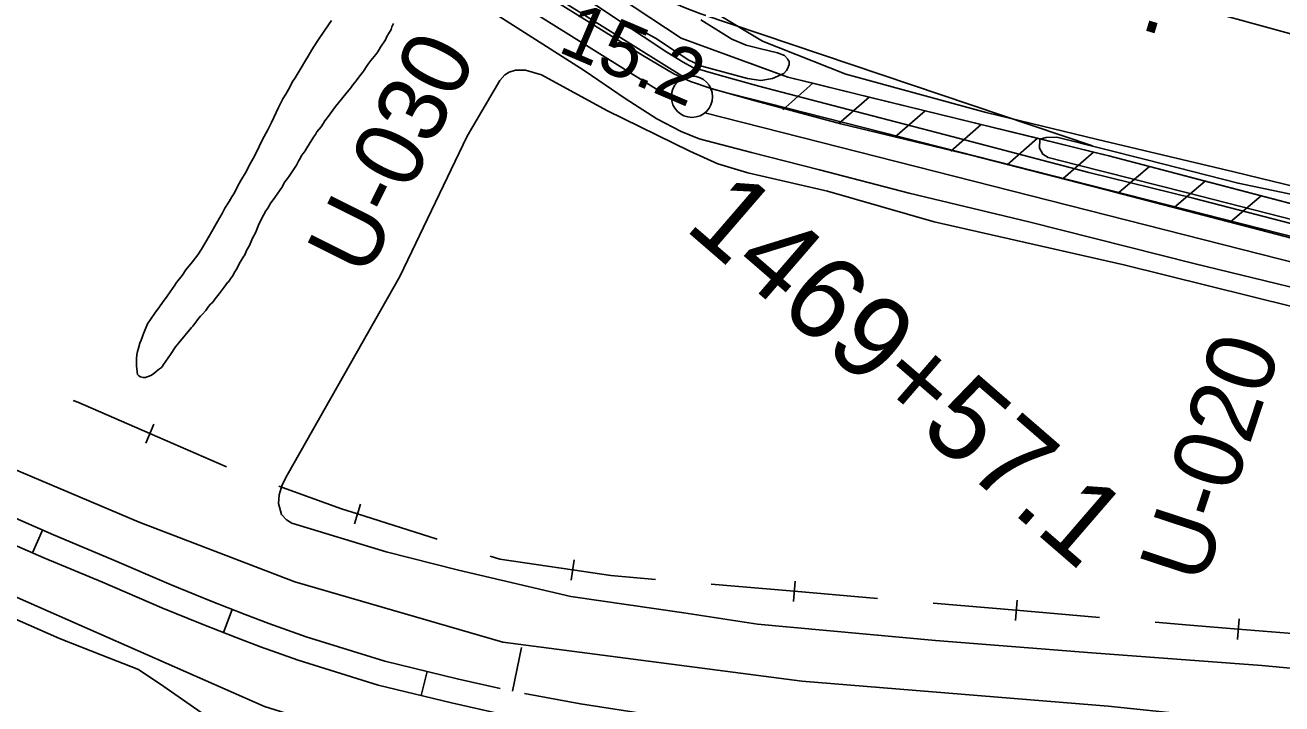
# Model space of a CAD drawing. Extents: x 3734862 to 3772949, y 391520 to 417239.
# Drawn here: x 3741807 to 3743330, y 404003 to 404825 of the extents above; entities that cross this region are included whole.
import ezdxf

# ---------------------------------------------------------------- set-up
doc = ezdxf.new("R2010")
doc.units = 0
for name, color, linetype in [('V-DTCH-CNTR', 7, 'Continuous'), ('V-FLOD-BASE', 7, 'Continuous'), ('V-LEVE-TOET', 7, 'Continuous'), ('V-RAIL-TRAK', 7, 'Continuous'), ('V-RIVR-EDGE', 7, 'Continuous'), ('V-RIVR-RANG', 7, 'Continuous'), ('V-RIVR-RANG-IDEN', 7, 'Continuous'), ('V-ROAD-CNTR', 7, 'Continuous'), ('V-RRAP-FSHR', 7, 'Continuous'), ('V-SITE-VEGE', 7, 'Continuous'), ('V-SURV-IDEN', 7, 'Continuous'), ('V-SURV-LINE', 7, 'Continuous'), ('V-TOPO-MINR', 7, 'Continuous'), ('V-TOPO-SHOR', 7, 'Continuous'), ('V-TOPO-WATR-IDEN', 7, 'Continuous')]:
    doc.layers.add(name, color=color, linetype=linetype)

msp = doc.modelspace()

# ---------------------------------------------------------------- linework, layer by layer
at = {"layer": 'V-DTCH-CNTR'}
for points in [[(3741974.9, 404024.4), (3741944.1, 404045), (3741899.6, 404062.1), (3741848.3, 404082.6), (3741762.7, 404120.2), (3741704.6, 404144.2), (3741665.9, 404164), (3740548.1, 404644.4), (3739663.4, 405029.7), (3738935.6, 405348.4)], [(3742935.9, 403783.5), (3742946.5, 403815.7), (3742532.5, 403846.5), (3742337.5, 403880.7), (3742087.8, 403945.8), (3741974.9, 404024.4)]]:
    msp.add_lwpolyline(points, dxfattribs=at)
at = {"layer": 'V-FLOD-BASE'}
msp.add_lwpolyline([(3741803, 405256.4), (3741828.8, 405242), (3741899.6, 405199.4), (3741965.1, 405159.1), (3742042.8, 405112.4), (3742137.9, 405053.5), (3742242.7, 404988.2), (3742340.8, 404923.8), (3742458.4, 404848.8), (3742555.3, 404788.5), (3742592.8, 404766.3), (3742612.9, 404757.1), (3742638.2, 404748.8), (3742691.4, 404733.7), (3742795.2, 404705.7), (3742952.8, 404667.8), (3743127.3, 404622.9), (3743342.8, 404567), (3743492.6, 404528.6), (3743646, 404489.2), (3743813.8, 404444.7), (3743963.1, 404406.7), (3744124.3, 404367.9)], dxfattribs=at)
at = {"layer": 'V-LEVE-TOET'}
for points in [[(3741628.7, 405352.2), (3741780.3, 405287.1), (3741845.4, 405255.7), (3741955.4, 405188.1), (3742116.5, 405092.7), (3742264.9, 405000.5), (3742443.4, 404886.1), (3742584.3, 404792.5), (3742604.4, 404780.4), (3742616.1, 404774), (3742646.5, 404765.2), (3742696.1, 404751.5), (3742794.7, 404725.4), (3742931.4, 404690.1), (3743095.9, 404647), (3743222.3, 404615.9), (3743373.1, 404576.5), (3743548.4, 404530.7), (3743737.4, 404483.1), (3743928.1, 404434.6), (3744115.5, 404387.9)], [(3741753.5, 405207.6), (3741825.2, 405172.5), (3741960.5, 405091.5), (3742154, 404982.3), (3742330.6, 404868.3), (3742484.3, 404770.6), (3742534.1, 404736.3), (3742572.1, 404711.8), (3742601.6, 404696.5), (3742623.6, 404687.7), (3742687.2, 404671.2), (3742769.5, 404650.2), (3742878, 404621.8), (3743022.9, 404587), (3743223, 404536.7), (3743395.9, 404494.6), (3743549.7, 404453.8), (3743726.1, 404407.1), (3743908.1, 404364.1), (3744074.4, 404319.7), (3744212.8, 404285.4)]]:
    msp.add_lwpolyline(points, dxfattribs=at)
at = {"layer": 'V-RAIL-TRAK'}
for points in [[(3741958, 404330.7), (3741870.6, 404368.6), (3741865.1, 404370.9)], [(3741953, 404319.2), (3741962.9, 404342.2)], [(3742050.9, 404290.5), (3741958, 404330.7)], [(3742209.6, 404233.3), (3742190, 404239.6), (3742114.1, 404267)], [(3742205.9, 404221.4), (3742213.4, 404245.3)], [(3742306.1, 404202.7), (3742209.6, 404233.3)], [(3742470.2, 404165.5), (3742381.9, 404178.6), (3742370.5, 404182.3)], [(3742468.3, 404153.2), (3742472, 404177.9)], [(3742570.7, 404154), (3742516.7, 404158.6), (3742470.2, 404165.5)], [(3742738.9, 404139.6), (3742638, 404148.2)], [(3742737.8, 404127.2), (3742739.9, 404152.1)], [(3742839.7, 404131), (3742738.9, 404139.6)], [(3743007.9, 404116.7), (3742907, 404125.3)], [(3743006.8, 404104.2), (3743009, 404129.1)], [(3743108.8, 404108), (3743007.9, 404116.7)], [(3743276.9, 404093.9), (3743218.1, 404098.7), (3743176, 404102.3)], [(3743275.9, 404081.4), (3743277.9, 404106.3)], [(3743377.8, 404085.6), (3743276.9, 404093.9)]]:
    msp.add_lwpolyline(points, dxfattribs=at)
at = {"layer": 'V-RIVR-EDGE'}
msp.add_spline([(3743293.4, 404868.1), (3743323.7, 404860.8), (3743346.3, 404858.3), (3743379.4, 404853.3), (3743405.3, 404846), (3743461.9, 404831.3), (3743501.1, 404815), (3743532.2, 404803.2), (3743554.4, 404794.7), (3743570.6, 404791), (3743592, 404789.3), (3743608.6, 404787.7), (3743623.1, 404785.2), (3743642.5, 404779.9), (3743665.5, 404773.4), (3743754.5, 404755.4), (3743775.9, 404750.5), (3743787.6, 404743.6), (3743806.6, 404731.8), (3743823.1, 404724.1), (3743854.6, 404713.5), (3743871.6, 404707.4), (3743894.2, 404697.6), (3743913.6, 404687.4), (3743935.8, 404677.7), (3743957.2, 404671.2), (3743969.4, 404670.3), (3743994, 404671.5), (3744007, 404671), (3744021.9, 404668.6), (3744047, 404661.2), (3744083.4, 404651.8), (3744107.2, 404645.3), (3744132.3, 404641.2), (3744163.8, 404636.3), (3744211.1, 404627.7), (3744243.4, 404620.7), (3744267.3, 404615), (3744300.8, 404605.6), (3744331.1, 404597.5), (3744358.6, 404587.7), (3744378.4, 404580.4), (3744415.5, 404566.1), (3744449.1, 404553.9), (3744477.4, 404545.3), (3744501.6, 404537.6), (3744520.2, 404531.5), (3744538.4, 404526.2), (3744566.6, 404515.2), (3744624, 404493.2), (3744650.3, 404478.6), (3744669.2, 404466), (3744673.7, 404457.5), (3744685, 404452.6), (3744691.8, 404445.7), (3744698.7, 404435.2), (3744707.6, 404430.3), (3744719.3, 404431.1), (3744725, 404433.1), (3744737.5, 404433.5), (3744746, 404431.4), (3744765.4, 404420.9), (3744785.1, 404405.9), (3744820.7, 404382.3), (3744830.4, 404379.9), (3744841.7, 404377.4), (3744853.8, 404374.6), (3744865.1, 404368.1), (3744872.8, 404362), (3744880.1, 404361.2), (3744903.5, 404359.1), (3744932.6, 404352.9), (3744944.7, 404347.7), (3744955.6, 404344.4), (3744974.6, 404334.2), (3744983.9, 404333.4), (3744995.2, 404333.8), (3745012.2, 404332.1), (3745022.3, 404329.7), (3745030.8, 404325.2), (3745039.3, 404324.8), (3745051, 404324.7), (3745074.9, 404324.7), (3745087.4, 404323), (3745109.6, 404318.1), (3745128.2, 404313.2), (3745160.2, 404309.5), (3745185.6, 404309.9), (3745207.9, 404311), (3745233, 404315), (3745247.1, 404315.8), (3745261.3, 404315.7), (3745274.6, 404312.5), (3745291.2, 404304.3), (3745304.1, 404298.6), (3745317, 404294.2), (3745333.6, 404292.9), (3745358.3, 404290.4), (3745387.8, 404284.7), (3745417.7, 404281), (3745454, 404273.2), (3745480.7, 404264.6), (3745507.8, 404255.3), (3745530, 404249.2), (3745550.2, 404245.5), (3745583.8, 404236.1), (3745619.7, 404227.9), (3745646, 404223), (3745654.9, 404220.9), (3745671.5, 404216.9), (3745683.6, 404212), (3745696.5, 404208.3), (3745719.1, 404203.4), (3745741, 404200.1), (3745764.4, 404195.2), (3745796.3, 404192.3), (3745832.7, 404185.7), (3745847.7, 404182.1), (3745861.8, 404176), (3745871.1, 404171.5), (3745887.7, 404168.2), (3745902.2, 404169.4), (3745918, 404175.4), (3745932.6, 404177.8), (3745945.9, 404177.8), (3745956.8, 404177.3), (3745971.8, 404172.8), (3746023.9, 404156.5), (3746042.5, 404154.1), (3746070.8, 404150.4), (3746091.4, 404149.9), (3746112, 404147.8), (3746132.7, 404145.4), (3746160.2, 404141.7), (3746177.1, 404139.2), (3746193.3, 404138.7), (3746209.5, 404138.3), (3746272.5, 404128), (3746296.4, 404124.3), (3746332.8, 404117), (3746353.4, 404112.9), (3746368.7, 404112.4), (3746375.6, 404112.4), (3746387.3, 404112.4), (3746403.1, 404109.9), (3746420.9, 404105.8), (3746440.3, 404098.1), (3746450.8, 404091.2), (3746455.2, 404083.9), (3746464.9, 404079.4), (3746485.5, 404070.9), (3746515.4, 404063.5), (3746551.8, 404056.6), (3746563.1, 404054.1), (3746573.6, 404048.4), (3746585.7, 404044), (3746610.4, 404041.1), (3746625.7, 404041.4), (3746635.8, 404041.4), (3746653.6, 404036.9), (3746669.4, 404034.4), (3746697.7, 404030.3), (3746728.8, 404025.4), (3746736.5, 404025.8), (3746744.2, 404026.6), (3746752.7, 404029.8), (3746761.6, 404031), (3746772.1, 404031), (3746781.8, 404028.9), (3746804.8, 404020.8), (3746855.3, 404010.5), (3746863, 404010.9), (3746880.4, 404015.7), (3746897.8, 404023), (3746904.7, 404024.2), (3746915.6, 404024.5), (3746934.6, 404019.2), (3746946.7, 404012.3), (3746956, 404007.9), (3746973, 404001.8), (3746991.6, 403997.7), (3746998.5, 403997.6), (3747003.3, 403997.2), (3747010.2, 403996), (3747017.9, 403989.9), (3747024.3, 403985.5), (3747030, 403985.4), (3747036.5, 403990.7), (3747040.9, 403992.3), (3747047.8, 403992.3), (3747054.7, 403992.2), (3747066, 403989.8), (3747085, 403984.9), (3747096.7, 403984.1), (3747106.4, 403984), (3747147.6, 403978.3), (3747177.5, 403976.6), (3747201.8, 403975.3), (3747218, 403974.5), (3747231.7, 403974.8), (3747241.8, 403974.8), (3747259.6, 403973.1), (3747333.6, 403961.6), (3747359.1, 403957.9), (3747384.9, 403958.3), (3747404, 403962.7), (3747410.8, 403962.7), (3747420.5, 403960.6), (3747433.5, 403957.8), (3747435.5, 403953.7), (3747437.1, 403948.8), (3747439.5, 403945.6), (3747444.3, 403943.2), (3747456.5, 403938.7), (3747480.3, 403932.6), (3747502.5, 403930.1), (3747511.8, 403928), (3747522.8, 403925.6), (3747535.7, 403923.1), (3747553.1, 403919), (3747578.5, 403912.5), (3747635.9, 403900.6), (3747669.9, 403893.3), (3747690.5, 403889.6), (3747709.5, 403885.9), (3747725.2, 403885.5), (3747740.6, 403885.8), (3747754.8, 403883), (3747766.9, 403879.3), (3747778.2, 403875.2), (3747787.5, 403872.8), (3747802.4, 403871.1), (3747819, 403870.7), (3747872.8, 403864.1), (3747906.3, 403860.3), (3747953.6, 403855.8), (3747986.4, 403851.7), (3748020.3, 403848.7), (3748057.5, 403842.6), (3748089.9, 403835.2), (3748115.3, 403831.9), (3748133.5, 403831.5), (3748147.3, 403829.4), (3748150.1, 403825), (3748152.5, 403814.4), (3748156.9, 403803.1), (3748167, 403798.2), (3748176.7, 403797.4), (3748186.4, 403797), (3748193.3, 403797), (3748205, 403803.4), (3748216, 403810.6), (3748222.8, 403813.9), (3748233.8, 403814.6), (3748239.8, 403814.2), (3748245.5, 403811.8), (3748251.1, 403808.9), (3748288.7, 403800), (3748317, 403796.2), (3748335.6, 403793.8), (3748353.8, 403792.1), (3748366.3, 403788), (3748379.3, 403782.3), (3748384.9, 403776.7), (3748389.8, 403775), (3748397.8, 403774.6), (3748406.3, 403775.8), (3748427, 403778.2), (3748460.5, 403776.1), (3748475.1, 403774.4), (3748491.2, 403772.8), (3748504.2, 403772.7), (3748524.8, 403773.1), (3748537.7, 403772.6), (3748551.9, 403769), (3748559.6, 403764.5), (3748568.4, 403761.3), (3748600.4, 403755.1), (3748608.9, 403755.9), (3748624.2, 403755.9), (3748646.5, 403753), (3748662.6, 403748.5), (3748676.8, 403746.8), (3748692.9, 403739.5), (3748706.3, 403735.8), (3748725.7, 403732.2), (3748751.1, 403728.4), (3748770.6, 403728), (3748784.3, 403728), (3748793.6, 403727.9), (3748809.8, 403723), (3748824.7, 403719), (3748846.5, 403713.7), (3748865.5, 403711.2), (3748886.2, 403709.9), (3748902.3, 403707.9), (3748920.1, 403704.6), (3748946.8, 403697.6), (3748987.2, 403686.2), (3749018.7, 403678.9), (3749043, 403675.6), (3749065.6, 403671.1), (3749091.5, 403670.6), (3749109.3, 403669.3), (3749133.1, 403666), (3749146.9, 403664.8), (3749159, 403660.3), (3749181.6, 403654.6), (3749198.6, 403651.3), (3749225.7, 403649.6), (3749243.9, 403646.8), (3749268.1, 403645.5), (3749289.1, 403643.4), (3749299.3, 403641.8), (3749316.6, 403635.7), (3749328.7, 403630.8), (3749349.8, 403625.5), (3749370.8, 403619.8), (3749386.9, 403617.3), (3749403.1, 403614.4), (3749420.1, 403610.7), (3749470.6, 403594.8), (3749501.3, 403585.1), (3749524.7, 403580.6), (3749548.2, 403578.9), (3749568, 403577.6), (3749600.7, 403572.3)], degree=3, dxfattribs=at)
at = {"layer": 'V-ROAD-CNTR'}
for p, q in [((3741827.8, 404213.7), (3741815.7, 404186.2)), ((3742057.9, 404117.6), (3742047, 404089.7)), ((3742397.4, 404018.6), (3742408.4, 404071.5)), ((3742294, 404042.4), (3742286.9, 404013.3))]:
    msp.add_line(p, q, dxfattribs=at)
for points in [[(3740558.8, 404822.2), (3741037.4, 404612.3), (3741706.4, 404324.4), (3741944.9, 404223.2), (3742133.5, 404151.3), (3742385.8, 404078.1), (3742748.1, 404030.9), (3743119.2, 404000.5), (3743219.9, 403989.9), (3743882.6, 403933.8), (3744432.7, 403888), (3745126.1, 403833.5), (3745501.3, 403799.4), (3746166.2, 403745.3), (3747137.1, 403655.9), (3747673.5, 403591), (3747983.8, 403548.4), (3748395.6, 403483.4), (3748723, 403408.7), (3749121.9, 403263.6), (3749450.5, 403131.4), (3749678.8, 403035.2)], [(3740943.6, 404594.8), (3741066.2, 404541.4), (3741172.5, 404495.7), (3741345.8, 404421.8), (3741488.3, 404361.3), (3741665.9, 404284.6), (3741841, 404207.9), (3741912.2, 404178.3), (3741983.9, 404147.4), (3742032.4, 404127.7), (3742073.4, 404111.6), (3742102.2, 404100.6), (3742147.2, 404084.6), (3742242.5, 404054.9), (3742330.4, 404033.6), (3742382.6, 404021.9)], [(3741653.9, 404257), (3741829.3, 404180.3), (3741900.5, 404150.7), (3741972.3, 404119.7), (3742021.2, 404099.8), (3742062.6, 404083.6), (3742091.9, 404072.4), (3742137.7, 404056.1), (3742234.5, 404026), (3742323.5, 404004.4), (3742391.3, 403989.2), (3742474.7, 403973.6), (3742564.7, 403960), (3742725.2, 403944.4), (3742832.8, 403935.6), (3742976, 403923.7), (3743170.5, 403908)], [(3742412, 404015.8), (3742479.7, 404003.2), (3742568.4, 403989.7), (3742727.8, 403974.2), (3742835.3, 403965.5), (3742978.4, 403953.6), (3743173.4, 403937.8), (3743203.8, 403935.3), (3743255.4, 403930.7), (3743398.5, 403918.3), (3743542, 403906), (3743663.6, 403895.8), (3743806.7, 403884.4), (3743880, 403878.1)]]:
    msp.add_lwpolyline(points, dxfattribs=at)
at = {"layer": 'V-RRAP-FSHR'}
for p, q in [((3742761.5, 404755), (3742724.8, 404722.8)), ((3742829.5, 404738.3), (3742792.8, 404706.2)), ((3742897.5, 404721.7), (3742860.8, 404689.5)), ((3742965.5, 404705), (3742928.7, 404672.8)), ((3743033.5, 404688.3), (3742996.7, 404656.1)), ((3743101.4, 404671.6), (3743064.7, 404639.4)), ((3743169.2, 404654.2), (3743132, 404622.6)), ((3743236.9, 404636.4), (3743199.7, 404604.8)), ((3743304.7, 404618.7), (3743267.4, 404587.1))]:
    msp.add_line(p, q, dxfattribs=at)
for points in [[(3744483.7, 404317.7), (3744096.9, 404414.5), (3743639.2, 404531), (3743120.2, 404667), (3742731.1, 404762.5), (3742601.7, 404809.4), (3742448.9, 404910.7), (3742129.5, 405108.3), (3741905.3, 405240.5), (3741772.8, 405307.9), (3741598.8, 405383.1), (3741291.5, 405502.3), (3740610.8, 405791.5), (3740295.5, 405923.9), (3740004.8, 406039.8)], [(3741469, 405553.1), (3741804.6, 405378.6), (3742229.1, 405209.7), (3742676.7, 405023.9), (3743148.5, 404867.6), (3744116.2, 404602.3), (3744824.7, 404371.6), (3745133.8, 404289.7), (3745755.6, 404164)], [(3742694.7, 404775.7), (3742684.8, 404779.3)], [(3742761.5, 404755), (3742731.1, 404762.5), (3742694.7, 404775.7)], [(3742829.5, 404738.3), (3742761.5, 404755)], [(3742897.5, 404721.7), (3742829.5, 404738.3)], [(3742965.5, 404705), (3742897.5, 404721.7)], [(3743033.5, 404688.3), (3742965.5, 404705)], [(3743101.4, 404671.6), (3743033.5, 404688.3)], [(3743169.2, 404654.2), (3743120.2, 404667), (3743101.4, 404671.6)], [(3743236.9, 404636.4), (3743169.2, 404654.2)], [(3743304.7, 404618.7), (3743236.9, 404636.4)], [(3743372.4, 404601), (3743304.7, 404618.7)]]:
    msp.add_lwpolyline(points, dxfattribs=at)
at = {"layer": 'V-SITE-VEGE'}
for p, q in [((3742700.5, 404805.9), (3742642.6, 404840.8)), ((3742801.5, 404765.8), (3742700.5, 404805.9)), ((3742971.3, 404719.5), (3742801.5, 404765.8)), ((3743106.4, 404686.9), (3742971.3, 404719.5)), ((3743271.6, 404647.6), (3743106.4, 404686.9)), ((3743441.9, 404606.4), (3743271.6, 404647.6))]:
    msp.add_line(p, q, dxfattribs=at)
for points in [[(3741942.1, 404409.4), (3741941.6, 404412.3), (3741941.6, 404421.3), (3741942, 404426.6), (3741942.8, 404429.9), (3741944, 404434), (3741946, 404440.1), (3741947.6, 404443.8), (3741950, 404450.8), (3741955.3, 404463.5), (3741963.8, 404476.6), (3741969.5, 404484), (3741973.2, 404489.4), (3741978.8, 404497.2), (3741982.5, 404502.5), (3741988.2, 404510.3), (3741990.2, 404513.6), (3741997.1, 404522.2), (3742001.6, 404528.8), (3742009.3, 404538.3), (3742016.2, 404547.3), (3742020.7, 404553.9), (3742030, 404569.9), (3742039.8, 404587.5), (3742045.4, 404597.4), (3742048.7, 404603.5), (3742054, 404611.7), (3742057.2, 404617.5), (3742060.5, 404622.4), (3742064.5, 404630.6), (3742068.2, 404637.2), (3742075.1, 404648.3), (3742078.3, 404655.2), (3742084.8, 404666.7), (3742090.5, 404678.2), (3742094.5, 404686.8), (3742101, 404698.7), (3742105.5, 404707.4), (3742114, 404725.4), (3742119.2, 404736.1), (3742122.9, 404741.8), (3742127.7, 404750.4), (3742130.6, 404756.2), (3742134.2, 404761.5), (3742140.3, 404771.8), (3742146.4, 404782.5), (3742149.6, 404787.8), (3742154.1, 404795.6), (3742157, 404799.7), (3742161.4, 404806.7), (3742169.9, 404819.4), (3742178.1, 404830.9)], [(3742253.4, 404827.2), (3742251, 404823.1), (3742250.2, 404820.2), (3742247.3, 404814.9), (3742245.3, 404811.6), (3742243.7, 404807.5), (3742237.6, 404798.5), (3742234.3, 404793.1), (3742231.9, 404789.9), (3742225.8, 404782.5), (3742222.1, 404777.5), (3742216, 404768.5), (3742213.6, 404765.6), (3742207.9, 404757.8), (3742203.8, 404752.9), (3742201.4, 404749.6), (3742199, 404746.7), (3742183.1, 404726.6), (3742173.4, 404713.4), (3742170.1, 404709.3), (3742168.5, 404706.5), (3742165.6, 404702.3), (3742160.3, 404696.2), (3742158.7, 404692.9), (3742156.3, 404689.6), (3742151, 404681), (3742147.8, 404676.1), (3742146.1, 404673.2), (3742143.7, 404669.9), (3742141.7, 404667.4), (3742140.1, 404663.7), (3742138.4, 404661.3), (3742135.6, 404655.9), (3742127.5, 404643.6), (3742124.6, 404639.5), (3742121.4, 404635.4), (3742117.7, 404628.8), (3742107.2, 404613.6), (3742104.7, 404610), (3742101.1, 404603.8), (3742098.6, 404600.5), (3742093, 404589.8), (3742089.7, 404582.9), (3742086.1, 404573.8), (3742082.4, 404567.3), (3742080.8, 404563.2), (3742078.4, 404557.8), (3742075.5, 404553.3), (3742073.1, 404547.2), (3742071.1, 404544.3), (3742067.4, 404538.1), (3742064.6, 404533.2), (3742063.4, 404530.3), (3742060.1, 404525.4), (3742058.9, 404522.5), (3742055.7, 404518), (3742053.6, 404514.7), (3742052, 404513.5), (3742048, 404507.8), (3742045.5, 404504.9), (3742043.1, 404501.6), (3742035.8, 404492.1), (3742034.1, 404489.7), (3742031.3, 404487.2), (3742029.2, 404484.7), (3742025.6, 404479.8), (3742021.9, 404475.3), (3742019.5, 404472.8), (3742017, 404469.9), (3742015, 404467.1), (3742010.1, 404460.9), (3742008.5, 404459.3), (3741993.1, 404440.4), (3741989, 404435.8), (3741982.9, 404426.4), (3741974.4, 404414.5), (3741973.1, 404412.4), (3741971.9, 404410.8), (3741969.5, 404409.1), (3741967.8, 404407.5), (3741965.8, 404405.8), (3741962.5, 404403), (3741959.3, 404400.9), (3741952.7, 404398.4), (3741949.9, 404398.4), (3741946.6, 404399.2), (3741944.6, 404400.4), (3741942.9, 404402.4), (3741942.5, 404404.9), (3741942.1, 404409.4)], [(3743512.4, 404030.3), (3743305.6, 404049.8), (3743099.6, 404065), (3742910, 404079.9), (3742694.3, 404099.7), (3742605.2, 404113.7), (3742468.2, 404133.5), (3742332, 404165.4), (3742244.4, 404187.3), (3742130.1, 404222.1), (3742123.6, 404226.3), (3742117.5, 404232.8), (3742113.7, 404245.8), (3742114.5, 404256.5), (3742118.2, 404268.6), (3742124.2, 404280.3), (3742260.8, 404520.9), (3742342.4, 404690.8), (3742382.1, 404758.1), (3742388.1, 404765.1), (3742393.2, 404768.4), (3742401.1, 404770.7), (3742413.2, 404770.8), (3742432.4, 404765.3), (3742511.8, 404721.9), (3742612.1, 404672.6), (3742646.2, 404657.4), (3742682.6, 404646.4), (3742779.1, 404624.1), (3742908.3, 404587.1), (3743138.2, 404535.1), (3743343.4, 404484)]]:
    msp.add_lwpolyline(points, dxfattribs=at)
at = {"layer": 'V-SURV-LINE'}
for points in [[(3741839.3, 405239.8), (3742605.9, 404761.9)], [(3742590, 404736.5), (3741823.4, 405214.3)], [(3742638, 404748.2), (3744983.5, 404152.1)], [(3744976.1, 404123), (3742630.6, 404719.1)]]:
    msp.add_lwpolyline(points, dxfattribs=at)
msp.add_circle((3742614.9, 404738.6), 25, dxfattribs=at)
at = {"layer": 'V-TOPO-MINR'}
msp.add_lwpolyline([(3741760.4, 405231.6), (3742147.5, 405064.6), (3742224.4, 405030.6), (3742300.8, 404995.8), (3742376.6, 404959.6), (3742452, 404922.6), (3742579.8, 404858.4), (3742591.1, 404853), (3742602.5, 404848), (3742614.1, 404843.4), (3742625.8, 404839.2), (3743100.4, 404679)], dxfattribs=at)
at = {"layer": 'V-TOPO-SHOR'}
for points in [[(3742696.8, 404797.1), (3742718.6, 404791.7), (3742726.9, 404788.5), (3742730.6, 404784.4), (3742732, 404782.1), (3742732.5, 404782.1), (3742732.5, 404777.5), (3742730.7, 404772.4), (3742729.3, 404770.5), (3742726.1, 404766.8), (3742712.3, 404760.7), (3742698.4, 404758.3), (3742682.2, 404760.6), (3742626.7, 404775.5), (3742611, 404782.8), (3742593.3, 404794.8), (3742570.6, 404809.4), (3742539.1, 404826.8)], [(3742625.5, 404831.9), (3742650.1, 404816.3), (3742663, 404808.5), (3742680.6, 404801.2), (3742696.8, 404797.1)], [(3743393.5, 404576.6), (3743213.9, 404622.8), (3743081.1, 404656.3), (3743046.4, 404664.9), (3743039.9, 404669), (3743036.2, 404676.4), (3743036.6, 404687.1), (3743044, 404689.4), (3743056.9, 404689.5), (3743166.1, 404662.3), (3743276.7, 404633.8), (3743456.2, 404596.3), (3743563.6, 404566.4), (3743596, 404556.8), (3743599.7, 404555), (3743603.4, 404551.3), (3743610.8, 404543), (3743612.7, 404536.1), (3743611.4, 404531), (3743608.2, 404527.8), (3743598.5, 404525.4), (3743587.4, 404527.2), (3743463.3, 404559.8), (3743393.5, 404576.6)], [(3741642, 404200.4), (3741810.9, 404126.1), (3742096.9, 404000), (3742272.4, 403945.2), (3742432.7, 403913.6), (3742506, 403902.2), (3742618.9, 403885.3), (3742820.7, 403866), (3742964.9, 403856.6), (3743041.4, 403848.8), (3743145.1, 403839.6)]]:
    msp.add_lwpolyline(points, dxfattribs=at)

# ---------------------------------------------------------------- texts
at = {"layer": 'V-RIVR-RANG'}
msp.add_text('15.2', height=67, rotation=336.9183, dxfattribs=at).set_placement((3742450.6, 404793.8))
at = {"layer": 'V-RIVR-RANG-IDEN'}
for s, rotation, p in [('U-030', 63.4579, (3742219.7, 404517.4)), ('U-020', 71.8383, (3743234.5, 404145.5))]:
    msp.add_text(s, height=83, rotation=rotation, dxfattribs=at).set_placement(p)
at = {"layer": 'V-SURV-IDEN'}
msp.add_text('1469+57.1', height=100, rotation=319.1612, dxfattribs=at).set_placement((3742604.2, 404579.3))
at = {"layer": 'V-TOPO-WATR-IDEN'}
msp.add_text('L.W.R.P.', height=83, rotation=343.5573, dxfattribs=at).set_placement((3742759.3, 404938.3))

doc.saveas('drawing.dxf')
